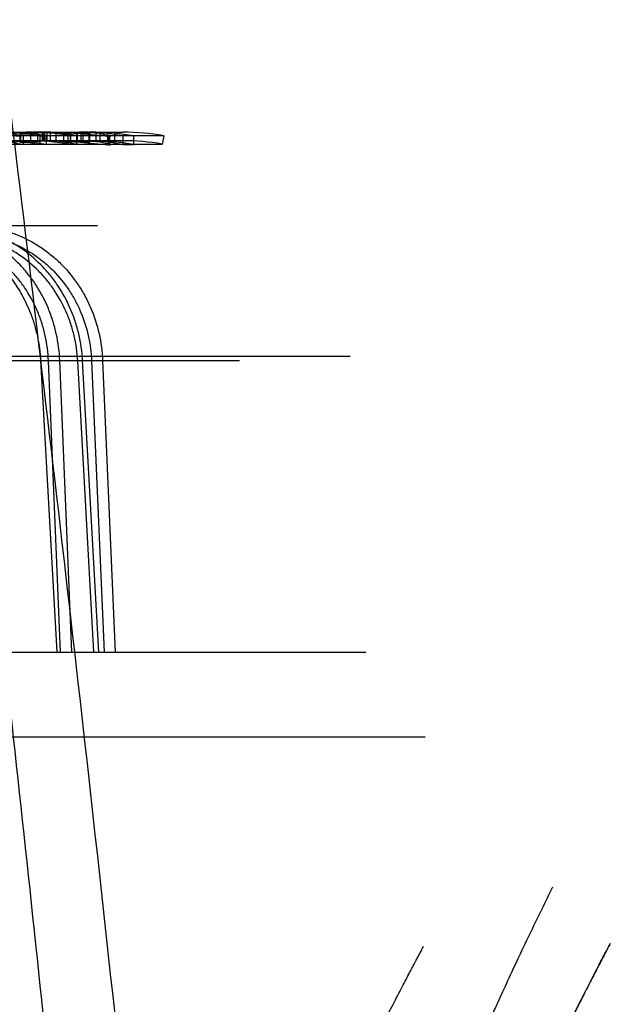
# Model space of a CAD drawing. Header units: millimetres. Extents: x 0 to 297, y 0 to 210.
# Tile 305 of 455: x 143.636 to 143.803, y 160.48 to 160.757. Entities that reach past the tile are written whole.
import ezdxf

# ---------------------------------------------------------------- set-up
doc = ezdxf.new("R2010")
doc.units = ezdxf.units.MM
doc.header["$LTSCALE"] = 16.335
doc.layers.add('INTFCLR_144815', color=7, linetype='CONTINUOUS')

msp = doc.modelspace()

# ---------------------------------------------------------------- linework, layer by layer
at = {"layer": 'INTFCLR_144815', "color": 9, "linetype": 'Continuous'}
for p, q in [((143.5193338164, 160.7256984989), (143.6655571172, 160.7256984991)), ((143.6327869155, 160.723298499), (143.6414473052, 160.7232984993)), ((143.6426082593, 160.723298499), (143.6556170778, 160.723298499)), ((143.6655571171, 160.723298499), (143.6569023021, 160.723298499)), ((143.6614285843, 160.7245419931), (143.6614285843, 160.7220978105)), ((143.6583774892, 160.699298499), (143.3487444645, 160.699298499)), ((143.2760151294, 160.6626480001), (143.7294694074, 160.6626480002)), ((143.3291708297, 160.6613919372), (143.6983226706, 160.6613919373)), ((143.6445446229, 160.6613082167), (143.6477222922, 160.6613919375)), ((143.6479039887, 160.5792984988), (143.6445446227, 160.66130822)), ((143.6510828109, 160.5792984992), (143.647722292, 160.6613919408)), ((143.6527965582, 160.6613082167), (143.6542746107, 160.6613944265)), ((143.6527965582, 160.6613082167), (143.6542746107, 160.6613944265)), ((143.6573376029, 160.5792985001), (143.6527965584, 160.6613082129)), ((143.6587108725, 160.5792985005), (143.6541630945, 160.6613919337)), ((143.6566894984, 160.6613082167), (143.6597976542, 160.6613919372)), ((143.6566894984, 160.6613082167), (143.6602045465, 160.5792985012)), ((143.6597976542, 160.6613919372), (143.6633142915, 160.5792985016)), ((143.7506089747, 160.555298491), (143.621368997, 160.555298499))]:
    msp.add_line(p, q, dxfattribs=at)
at = {"layer": 'INTFCLR_144815', "color": 6, "linetype": 'Continuous'}
for p, q in [((143.5753117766, 160.7256236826), (143.6524658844, 160.7256236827)), ((143.6414473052, 160.7256984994), (143.6366450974, 160.7256164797)), ((143.6379931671, 160.7256984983), (143.6366450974, 160.7256164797)), ((143.6379931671, 160.7256984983), (143.6366450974, 160.7256164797)), ((143.6366450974, 160.7256164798), (143.6366450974, 160.7232134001)), ((143.6414593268, 160.725698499), (143.6414593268, 160.723298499)), ((143.642836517, 160.723298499), (143.642836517, 160.725698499)), ((143.6430282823, 160.7256600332), (143.6430282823, 160.7232585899)), ((143.6434479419, 160.725698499), (143.6434479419, 160.723298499)), ((143.6440949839, 160.725698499), (143.6440949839, 160.723298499)), ((143.644144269, 160.7231892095), (143.644144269, 160.7255931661)), ((143.6449812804, 160.7256611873), (143.6449812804, 160.7232597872)), ((143.6456105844, 160.7256984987), (143.6536403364, 160.7252956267)), ((143.6465822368, 160.725698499), (143.6465822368, 160.723298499)), ((143.6470856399, 160.725698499), (143.6561038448, 160.7253437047)), ((143.6488379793, 160.723298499), (143.6488379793, 160.725698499)), ((143.6500430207, 160.723298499), (143.6500430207, 160.725698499)), ((143.6506384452, 160.725698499), (143.6506384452, 160.723298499)), ((143.652579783, 160.7232263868), (143.6524658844, 160.7256236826)), ((143.6525914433, 160.725698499), (143.6525914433, 160.723298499)), ((143.6561038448, 160.7253437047), (143.6542814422, 160.7256326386)), ((143.6561038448, 160.7253437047), (143.6542814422, 160.7256326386)), ((143.6542814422, 160.723230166), (143.6542814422, 160.7256326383)), ((143.6559275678, 160.7256920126), (143.6559275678, 160.7232917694)), ((143.6578805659, 160.7256915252), (143.6565785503, 160.7256915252)), ((143.6578805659, 160.7256915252), (143.6578805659, 160.7232912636)), ((143.652579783, 160.7232263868), (143.5754104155, 160.7232263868)), ((143.6769931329, 160.724706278), (143.5965529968, 160.7247062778)), ((143.6353659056, 160.7246322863), (143.6367114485, 160.7246322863)), ((143.6365875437, 160.7228311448), (143.6365875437, 160.7252481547)), ((143.6365875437, 160.7252438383), (143.6395734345, 160.7252438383)), ((143.6395734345, 160.7228266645), (143.6365875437, 160.7228266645)), ((143.6366044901, 160.7232219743), (143.6373577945, 160.7232923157)), ((143.6366044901, 160.7232219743), (143.6373577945, 160.7232923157)), ((143.6366450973, 160.7232134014), (143.6414473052, 160.7232984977)), ((143.6373842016, 160.7246322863), (143.6373842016, 160.7221916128)), ((143.6395734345, 160.7228266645), (143.6395734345, 160.7252438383)), ((143.6414473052, 160.7232984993), (143.6426082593, 160.723298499)), ((143.6420822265, 160.7246405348), (143.6433090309, 160.7246415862)), ((143.6420822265, 160.7246378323), (143.6420822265, 160.722197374)), ((143.6439224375, 160.7246405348), (143.6439224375, 160.7222001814)), ((143.6456105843, 160.723298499), (143.6536403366, 160.7228804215)), ((143.6561038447, 160.7229303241), (143.64708564, 160.723298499)), ((143.6507749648, 160.7246894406), (143.6507749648, 160.7222509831)), ((143.6524014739, 160.7246900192), (143.6524014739, 160.722251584)), ((143.6536403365, 160.7252956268), (143.6536403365, 160.7228804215)), ((143.6536403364, 160.7252956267), (143.6614285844, 160.7245419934)), ((143.6536403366, 160.7228804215), (143.6614285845, 160.7220978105)), ((143.6542814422, 160.723230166), (143.6561038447, 160.7229303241)), ((143.6542814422, 160.723230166), (143.6561038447, 160.7229303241)), ((143.6569023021, 160.723298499), (143.6556170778, 160.723298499)), ((143.6559275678, 160.7232912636), (143.6572298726, 160.7232912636)), ((143.6561038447, 160.7253437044), (143.6561038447, 160.7229303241)), ((143.6590066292, 160.7253343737), (143.6590066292, 160.7229206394)), ((143.6590066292, 160.7253343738), (143.6617253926, 160.7247863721)), ((143.6617253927, 160.722351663), (143.6590066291, 160.7229206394)), ((143.6611573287, 160.725402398), (143.6611573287, 160.7229912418)), ((143.6611573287, 160.725402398), (143.6624593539, 160.725402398)), ((143.6617253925, 160.7247863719), (143.6617253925, 160.722351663)), ((143.6631103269, 160.7229912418), (143.6618086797, 160.7229912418)), ((143.6631103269, 160.7253972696), (143.6631103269, 160.722985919)), ((143.6685003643, 160.7246521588), (143.6655144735, 160.7246521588)), ((143.6655144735, 160.7246458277), (143.6655144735, 160.7222056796)), ((143.6685003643, 160.7246521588), (143.6685003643, 160.722212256)), ((143.6769931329, 160.7247062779), (143.676579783, 160.7223421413)), ((143.5961950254, 160.7223421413), (143.676579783, 160.7223421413)), ((143.6373842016, 160.7221916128), (143.6360387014, 160.7221916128)), ((143.6439224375, 160.7222001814), (143.6426956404, 160.7222012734)), ((143.6655144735, 160.722212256), (143.6685003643, 160.722212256)), ((143.64233871, 160.6613919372), (143.6468619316, 160.579298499)), ((143.6043247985, 160.5792984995), (143.7338375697, 160.579298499))]:
    msp.add_line(p, q, dxfattribs=at)
for points in [[(143.6614285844, 160.7245419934), (143.6614990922, 160.7245423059), (143.6615646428, 160.7245434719), (143.6616252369, 160.72454549), (143.6616809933, 160.7245483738), (143.6617317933, 160.7245521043), (143.6617772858, 160.7245566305), (143.6618172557, 160.724561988), (143.6618519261, 160.7245681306), (143.6618816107, 160.7245748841), (143.6619059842, 160.7245822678), (143.6619253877, 160.7245902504), (143.6619411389, 160.7245985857), (143.6619537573, 160.7246071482), (143.6619627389, 160.7246160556), (143.6619678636, 160.7246254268), (143.6619689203, 160.724635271), (143.6619661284, 160.7246455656), (143.6619599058, 160.7246563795), (143.6619504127, 160.7246676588), (143.6619374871, 160.7246794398), (143.6619210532, 160.724691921), (143.6619019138, 160.7247049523), (143.6618792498, 160.7247186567), (143.6618505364, 160.7247336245), (143.661814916, 160.7247500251), (143.6617732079, 160.7247676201), (143.6617253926, 160.7247863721)], [(143.6614285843, 160.7220978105), (143.6615486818, 160.7220991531), (143.6616561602, 160.7221030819), (143.6617453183, 160.7221095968), (143.6618182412, 160.7221189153), (143.6618759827, 160.72213082), (143.6619181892, 160.7221446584), (143.6619467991, 160.7221602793), (143.6619644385, 160.7221778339), (143.6619692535, 160.7221971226), (143.6619589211, 160.7222179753), (143.661936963, 160.722240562), (143.6619061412, 160.7222651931), (143.6618619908, 160.722291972), (143.6617997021, 160.7223207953), (143.6617253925, 160.722351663)]]:
    msp.add_lwpolyline(points, dxfattribs=at)
for centre, radius, start, end in [((143.6263235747, 160.667675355), 0.0580232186, 79.0107852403, 89.99253681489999), ((143.630915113, 160.6663848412), 0.0593136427, 79.148038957, 89.9974399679), ((143.6327906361, 160.6664595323), 0.059239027, 79.1689651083, 90.0035985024), ((143.6441747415, 160.6615608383), 0.0641376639, 90.00055558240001, 96.7937419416), ((143.6384162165, 160.6495021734), 0.0761963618, 80.665597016, 90.00708427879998), ((143.6471333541, 160.6615756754), 0.0641227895, 91.9233084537, 96.7707794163), ((143.6401450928, 160.6497254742), 0.0759730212, 86.98258850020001, 90.00143889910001), ((143.6409787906, 160.6780807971), 0.0476177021, 86.18834176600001, 90.00068330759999), ((143.6426012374, 160.6775520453), 0.0481465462, 78.2553553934, 89.99164369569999), ((143.6452485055, 160.6616042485), 0.06409425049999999, 89.99994069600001, 91.9851214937), ((143.6443302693, 161.1265911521), 0.4009304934, 269.9069659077, 270.0930340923), ((143.6556170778, 160.659298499), 0.0664, 89.99999999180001, 92.72014946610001), ((143.6539411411, 160.6615529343), 0.0641455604, 79.60560545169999, 89.99925633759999), ((143.650840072, 160.6335294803), 0.092167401, 84.91660121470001, 87.8601786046), ((143.6550152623, 160.6615880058), 0.0641104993, 84.5023815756, 89.1846418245), ((143.6569022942, 160.6615630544), 0.0641354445, 89.12602126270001, 89.9999929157), ((143.6655571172, 160.6592984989), 0.0664, 80.0825479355, 89.99999998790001), ((143.626338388, 160.667515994), 0.0557824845, 78.5790645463, 90.0074521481), ((143.6309218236, 160.6661926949), 0.0571058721, 78.7299455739, 90.0040738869), ((143.6327947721, 160.6662386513), 0.0570598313, 78.7542677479, 90.007889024), ((143.6441743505, 160.661484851), 0.0618136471, 90.00021410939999, 97.05007484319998), ((143.6384276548, 160.6499823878), 0.073315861, 80.3044580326, 90.0163014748), ((143.6471336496, 160.661489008), 0.0618094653, 91.99559425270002, 97.0257177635), ((143.6401440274, 160.6500331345), 0.0732653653, 86.870130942, 90.0006589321), ((143.6409785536, 160.6773939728), 0.0459045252, 86.04557038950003, 90.00041296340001), ((143.6426046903, 160.6769184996), 0.0463800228, 77.8056824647, 89.9955910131), ((143.6452485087, 160.6615206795), 0.0617778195, 89.99994146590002, 92.05959041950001), ((143.6436794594, 161.1096034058), 0.3863441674, 269.9034288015, 270.0965711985), ((143.6513171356, 160.5374831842), 0.1872076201, 89.83406581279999, 90.16593418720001), ((143.6556170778, 160.659298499), 0.064, 89.9999999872, 92.72014947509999), ((143.6539510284, 160.6615748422), 0.0617236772, 79.20228475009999, 90.00840519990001), ((143.6508271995, 160.6342703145), 0.0890268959, 84.7284606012, 87.7763659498), ((143.6550168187, 160.6615320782), 0.0617664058, 84.2945129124, 89.1551399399), ((143.6569022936, 160.6614811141), 0.06181738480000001, 89.09324510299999, 89.9999920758), ((143.6568948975, 160.6614918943), 0.0642069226, 79.5864922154, 84.4448913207), ((143.6568993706, 160.6614416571), 0.0618568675, 79.1904080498, 84.2373049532), ((143.6655571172, 160.659298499), 0.064, 80.08254791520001, 89.9999999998), ((143.6518593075, 160.5420440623), 0.1802083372, 89.8276223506, 90.17237764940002)]:
    msp.add_arc(centre, radius, start, end, dxfattribs=at)
msp.add_ellipse((143.076579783, 157.9594437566), major_axis=(0, 4.720237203), ratio=0.1377199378, start_param=-1.0764691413, end_param=-0.9955506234, dxfattribs=at)
at = {"layer": 'INTFCLR_144815', "color": 9, "linetype": 'Continuous'}
for points, knots in [([(143.6916378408, 160.1957301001), (143.6844213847, 160.2727009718), (143.6675286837, 160.4429434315), (143.6384337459, 160.7009647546), (143.6045463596, 160.9622026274), (143.5795850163, 161.1300172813), (143.56678313, 161.2100770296)], [0, 0, 0, 0, 0.2268957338, 0.5020939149, 0.7620442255, 1, 1, 1, 1]), ([(143.6477222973, 160.661391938), (143.647618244, 160.6639068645), (143.6471350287, 160.6676689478), (143.6460067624, 160.6719213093), (143.6452047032, 160.6742954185), (143.6438602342, 160.6777562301), (143.6418509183, 160.6815986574), (143.6393526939, 160.685092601), (143.6377986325, 160.6869700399), (143.6353795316, 160.6896253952), (143.6326541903, 160.6919842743), (143.6296913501, 160.6939658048), (143.6276674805, 160.6951776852), (143.6240138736, 160.6970083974), (143.6201056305, 160.6982708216), (143.6166805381, 160.6989035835), (143.6143708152, 160.699207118), (143.6126237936, 160.699298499), (143.6114605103, 160.699298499)], [0, 0, 0, 0, 0.1304370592, 0.1952530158, 0.2277726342, 0.2602431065, 0.3876391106, 0.4509388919, 0.4825686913, 0.5138780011, 0.6370759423, 0.6678190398, 0.6985664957, 0.7592577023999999, 0.8793245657, 0.9095586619, 0.9397177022, 1, 1, 1, 1]), ([(143.6541630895, 160.6613919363), (143.6540245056, 160.6639104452), (143.6534813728, 160.6676765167), (143.652276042, 160.67192337), (143.6514270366, 160.6742963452), (143.6500074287, 160.6777628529), (143.6479032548, 160.6816065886), (143.6453115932, 160.685094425), (143.6437015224, 160.6869707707), (143.641193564, 160.6896298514), (143.6383804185, 160.6919871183), (143.6353331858, 160.6939661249), (143.6332503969, 160.6951782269), (143.6294946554, 160.6970092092), (143.6254900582, 160.6982707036), (143.6219841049, 160.6989035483), (143.619622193, 160.6992070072), (143.6178367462, 160.6992984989), (143.6166480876, 160.699298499)], [0, 0, 0, 0, 0.1288424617, 0.1930338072, 0.2252879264, 0.2575272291, 0.384363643, 0.447594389, 0.4792415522, 0.5106015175, 0.6342979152, 0.6652280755, 0.6961834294, 0.7573337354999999, 0.8784031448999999, 0.9088847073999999, 0.939282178, 1, 1, 1, 1]), ([(143.6227067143, 160.699298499), (143.6250640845, 160.699298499), (143.6286161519, 160.6989360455), (143.6326236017, 160.6978973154), (143.6348732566, 160.6971293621), (143.6381957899, 160.6958047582), (143.6418909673, 160.6937630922), (143.6452345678, 160.6912143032), (143.6470533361, 160.6896066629), (143.6496745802, 160.6870544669), (143.6519961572, 160.6841781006), (143.6539634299, 160.68106399), (143.6551932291, 160.6789009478), (143.6570855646, 160.6749616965), (143.6584350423, 160.6707678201), (143.6591830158, 160.6670749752), (143.6595753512, 160.6645640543), (143.6597427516, 160.6626621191), (143.6597976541, 160.6613919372)], [0, 0, 0, 0, 0.1208501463, 0.1814032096, 0.2119749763, 0.2426503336, 0.3647425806, 0.4266530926, 0.4579310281, 0.4891255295, 0.6141870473, 0.6459586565, 0.6779489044, 0.7416879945, 0.8697536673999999, 0.9022899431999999, 0.9348235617, 1, 1, 1, 1]), ([(143.6445446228, 160.6613082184), (143.6444477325, 160.6636721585), (143.6439952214, 160.6672084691), (143.6429361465, 160.6712057), (143.6421835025, 160.6734374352), (143.6409214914, 160.6766905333), (143.6390346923, 160.680302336), (143.6366883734, 160.6835867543), (143.6352287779, 160.6853515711), (143.6329567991, 160.6878476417), (143.6303967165, 160.6900649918), (143.6276132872, 160.691927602), (143.6257119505, 160.693066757), (143.622279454, 160.6947876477), (143.6186074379, 160.6959741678), (143.6153893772, 160.696569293), (143.6132191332, 160.6968547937), (143.6115775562, 160.6969403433), (143.610484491, 160.6969403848)], [0, 0, 0, 0, 0.1304692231, 0.195296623, 0.2278209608, 0.2602955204, 0.3877013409, 0.4510002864, 0.482628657, 0.5139363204, 0.6371215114, 0.6678607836, 0.6986043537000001, 0.7592876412, 0.8793364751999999, 0.9095668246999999, 0.939722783, 1, 1, 1, 1]), ([(143.6527965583, 160.6613082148), (143.6526654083, 160.6636756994), (143.6521535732, 160.6672159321), (143.651018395, 160.6712077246), (143.6502194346, 160.673438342), (143.6488834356, 160.6766969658), (143.6469037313, 160.6803101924), (143.644465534, 160.6835885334), (143.6429509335, 160.6853522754), (143.6405918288, 160.6878519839), (143.6379457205, 160.6900677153), (143.6350797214, 160.6919279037), (143.6331208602, 160.6930672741), (143.629588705, 160.6947884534), (143.6258226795, 160.6959740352), (143.6225257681, 160.6965692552), (143.620304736, 160.6968546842), (143.6186257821, 160.6969403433), (143.6175080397, 160.6969403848)], [0, 0, 0, 0, 0.1288133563, 0.1929938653, 0.2252436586, 0.2574793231, 0.3843072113, 0.4475385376, 0.4791869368, 0.5105487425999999, 0.6342565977, 0.6651901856, 0.6961489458, 0.7573064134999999, 0.8783917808, 0.9088769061, 0.9392774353, 1, 1, 1, 1]), ([(143.6218467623, 160.6969403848), (143.6240619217, 160.6969402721), (143.627399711, 160.6965998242), (143.6311651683, 160.6956230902), (143.6332789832, 160.6949013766), (143.6364007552, 160.6936561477), (143.6398726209, 160.6917370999), (143.643013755, 160.689341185), (143.6447223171, 160.6878300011), (143.6471848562, 160.6854309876), (143.649365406, 160.6827270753), (143.6512130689, 160.6797999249), (143.6523681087, 160.6777666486), (143.6541452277, 160.6740636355), (143.6554118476, 160.6701213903), (143.6561137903, 160.666650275), (143.6564816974, 160.6642899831), (143.6566382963, 160.6625021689), (143.6566894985, 160.6613082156)], [0, 0, 0, 0, 0.1208400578, 0.1813858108, 0.2119535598, 0.2426250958, 0.3647039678, 0.4266081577, 0.4578834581, 0.4890757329, 0.614133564, 0.6459059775, 0.6778979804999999, 0.741642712, 0.8697256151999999, 0.9022679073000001, 0.9348083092, 1, 1, 1, 1]), ([(143.6751842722, 160.1447785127), (143.6737808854, 160.1606004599), (143.6654511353, 160.2533966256), (143.6485537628, 160.429176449), (143.6312336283, 160.5889487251), (143.6216420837, 160.6718127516)], [0, 0, 0, 0, 0.08995059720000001, 0.5276123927, 1, 1, 1, 1]), ([(143.7864054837, 160.5131097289), (143.7853908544, 160.511042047), (143.7831622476, 160.5064716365), (143.779306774, 160.4984506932), (143.7755166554, 160.4904124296), (143.7724310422, 160.4837451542), (143.7704196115, 160.479350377), (143.7670035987, 160.4718257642), (143.7615142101, 160.4594532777), (143.7538818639, 160.4414960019), (143.7472586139, 160.4250666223), (143.7425093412, 160.4127149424), (143.7396946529, 160.4051965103), (143.735307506, 160.3932525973), (143.7287755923, 160.3745243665), (143.7205017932, 160.3483704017), (143.7147483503, 160.3278460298), (143.7111042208, 160.3136009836), (143.7086817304, 160.3037375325), (143.7046260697, 160.2860985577), (143.6995322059, 160.2602927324), (143.6947091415, 160.2284220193), (143.692487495, 160.2067458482), (143.6916378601, 160.1957300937)], [0, 0, 0, 0, 0.0207349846, 0.045776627, 0.0801181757, 0.1007403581, 0.1119158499, 0.1236298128, 0.1751356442, 0.2337672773, 0.299281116, 0.3345979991, 0.3528994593, 0.371554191, 0.4491488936, 0.5314384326, 0.6184736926, 0.6409991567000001, 0.6638103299, 0.7099082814, 0.8039311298, 0.9005344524, 1, 1, 1, 1]), ([(143.7057265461, 160.1934386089), (143.7066055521, 160.2040115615), (143.7088864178, 160.2248704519), (143.7130737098, 160.2506123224), (143.7165837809, 160.268254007), (143.7187442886, 160.278141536), (143.7220238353, 160.292488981), (143.7273848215, 160.3132547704), (143.735367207, 160.3398437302), (143.7425188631, 160.360974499), (143.7477035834, 160.3751891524), (143.7506519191, 160.3830003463), (143.7548977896, 160.394027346), (143.7611851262, 160.4095858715), (143.7695346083, 160.4289537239), (143.775679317, 160.4424745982), (143.7795901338, 160.4508335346), (143.7819534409, 160.4558513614), (143.785724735, 160.463702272), (143.7905617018, 160.4735823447), (143.7946662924, 160.4816967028), (143.7970207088, 160.4863311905), (143.798245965, 160.4887028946), (143.7999821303, 160.4920719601), (143.801086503, 160.4942008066), (143.8030964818, 160.4980397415), (143.8010005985, 160.4940360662), (143.7993433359, 160.4908395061), (143.7953145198, 160.4830098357), (143.7915658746, 160.4755548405), (143.7883818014, 160.469131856), (143.7863301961, 160.4649261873), (143.7828343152, 160.4577233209), (143.7772299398, 160.4458789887), (143.7694141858, 160.4286917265), (143.7626407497, 160.41295819), (143.7577802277, 160.4011291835), (143.754901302, 160.3939302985), (143.7504145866, 160.3825018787), (143.7437355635, 160.3645825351), (143.7352720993, 160.3395483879), (143.7293793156, 160.3198941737), (143.7256531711, 160.306251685), (143.7231736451, 160.2968127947), (143.7190269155, 160.2799375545), (143.7138098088, 160.255245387), (143.7088840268, 160.224738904), (143.7065810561, 160.2039858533), (143.7057265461, 160.1934386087)], [0, 0, 0, 0, 0.0495666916, 0.0979787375, 0.1217947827, 0.1335961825, 0.145261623, 0.1905535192, 0.2337590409, 0.2749344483, 0.2947559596, 0.304446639, 0.3139406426, 0.3499603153, 0.3828364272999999, 0.4124698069, 0.4193419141, 0.4259519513, 0.4383822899, 0.4600369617, 0.4773189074, 0.4809299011, 0.4842530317, 0.4899454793, 0.4975118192, 0.5000003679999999, 0.5026670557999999, 0.5104422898, 0.5230504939, 0.5403341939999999, 0.5507100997, 0.5563295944, 0.5622201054, 0.5881060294, 0.6175531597, 0.6504231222, 0.6681285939, 0.6772997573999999, 0.6866454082, 0.7254887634, 0.7666300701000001, 0.8100868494, 0.8213244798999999, 0.8327010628, 0.8556801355, 0.9025052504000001, 0.9505623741, 1, 1, 1, 1]), ([(143.7057265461, 160.1934386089), (143.7066055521, 160.2040115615), (143.7088864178, 160.2248704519), (143.7130737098, 160.2506123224), (143.7165837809, 160.268254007), (143.7187442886, 160.278141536), (143.7220238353, 160.292488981), (143.7273848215, 160.3132547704), (143.735367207, 160.3398437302), (143.7425188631, 160.360974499), (143.7477035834, 160.3751891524), (143.7506519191, 160.3830003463), (143.7548977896, 160.394027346), (143.7611851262, 160.4095858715), (143.7695346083, 160.4289537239), (143.775679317, 160.4424745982), (143.7795901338, 160.4508335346), (143.7819534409, 160.4558513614), (143.785724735, 160.463702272), (143.7905617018, 160.4735823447), (143.7946662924, 160.4816967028), (143.7970207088, 160.4863311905), (143.798245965, 160.4887028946), (143.7999821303, 160.4920719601), (143.801086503, 160.4942008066), (143.8030964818, 160.4980397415), (143.8010005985, 160.4940360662), (143.7993433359, 160.4908395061), (143.7953145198, 160.4830098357), (143.7915658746, 160.4755548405), (143.7883818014, 160.469131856), (143.7863301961, 160.4649261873), (143.7828343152, 160.4577233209), (143.7772299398, 160.4458789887), (143.7694141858, 160.4286917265), (143.7626407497, 160.41295819), (143.7577802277, 160.4011291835), (143.754901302, 160.3939302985), (143.7504145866, 160.3825018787), (143.7437355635, 160.3645825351), (143.7352720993, 160.3395483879), (143.7293793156, 160.3198941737), (143.7256531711, 160.306251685), (143.7231736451, 160.2968127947), (143.7190269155, 160.2799375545), (143.7138098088, 160.255245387), (143.7088840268, 160.224738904), (143.7065810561, 160.2039858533), (143.7057265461, 160.1934386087)], [0, 0, 0, 0, 0.0495666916, 0.0979787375, 0.1217947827, 0.1335961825, 0.145261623, 0.1905535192, 0.2337590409, 0.2749344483, 0.2947559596, 0.304446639, 0.3139406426, 0.3499603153, 0.3828364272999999, 0.4124698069, 0.4193419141, 0.4259519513, 0.4383822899, 0.4600369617, 0.4773189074, 0.4809299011, 0.4842530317, 0.4899454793, 0.4975118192, 0.5000003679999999, 0.5026670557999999, 0.5104422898, 0.5230504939, 0.5403341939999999, 0.5507100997, 0.5563295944, 0.5622201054, 0.5881060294, 0.6175531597, 0.6504231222, 0.6681285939, 0.6772997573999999, 0.6866454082, 0.7254887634, 0.7666300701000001, 0.8100868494, 0.8213244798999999, 0.8327010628, 0.8556801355, 0.9025052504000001, 0.9505623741, 1, 1, 1, 1])]:
    msp.add_open_spline(points, degree=3, knots=knots, dxfattribs=at)
at = {"layer": 'INTFCLR_144815', "color": 6, "linetype": 'Continuous'}
for points, knots in [([(143.6427557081, 160.7256984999), (143.6422688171, 160.7256984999), (143.6412679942, 160.7256888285), (143.6398086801, 160.7256476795), (143.6384037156, 160.7255849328), (143.6371095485, 160.7255098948), (143.6359108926, 160.7254280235), (143.6348304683, 160.72534677), (143.6339001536, 160.7252743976), (143.6327670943, 160.7251899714), (143.6319471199, 160.7251354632), (143.6313797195, 160.7251310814)], [0, 0, 0, 0, 0.1282097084, 0.2635341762, 0.3844034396, 0.4985250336, 0.6048832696, 0.7007677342, 0.7838320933, 0.8505858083, 1, 1, 1, 1]), ([(143.6427557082, 160.723298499), (143.6422668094, 160.723298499), (143.6412924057, 160.7232886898), (143.6398628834, 160.7232475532), (143.6385166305, 160.7231864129), (143.6372750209, 160.7231133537), (143.6361296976, 160.7230339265), (143.6350773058, 160.7229532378), (143.6341348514, 160.722877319), (143.6333026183, 160.7228115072), (143.6323989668, 160.7227456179), (143.6317648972, 160.7227126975), (143.6313797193, 160.7227096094)], [0, 0, 0, 0, 0.1287220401, 0.2565441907, 0.3765153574, 0.4835281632, 0.5840053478, 0.6787877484, 0.7614232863, 0.8329499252, 0.8985833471, 1, 1, 1, 1]), ([(143.6055703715, 160.699298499), (143.6065748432, 160.699298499), (143.6085814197, 160.6992078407), (143.6115723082, 160.6988016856), (143.6145281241, 160.6981274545), (143.6173953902, 160.6971985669), (143.6200428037, 160.6960796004), (143.6223680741, 160.6948727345), (143.6243451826, 160.6936683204), (143.6260320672, 160.6924977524), (143.6274827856, 160.6913742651), (143.6287360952, 160.6903072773), (143.6298226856, 160.6893023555), (143.6307801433, 160.68834952), (143.6316938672, 160.6873773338), (143.6326390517, 160.6862998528), (143.6336612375, 160.6850392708), (143.6347566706, 160.6835618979), (143.6359137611, 160.6818325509), (143.6371221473, 160.6797957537), (143.6383547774, 160.6773964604), (143.6395536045, 160.674608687), (143.6406177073, 160.6715085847), (143.6414686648, 160.6682037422), (143.6420598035, 160.6648200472), (143.6422758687, 160.6625320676), (143.64233871, 160.6613919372)], [0, 0, 0, 0, 0.051794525, 0.103406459, 0.1554411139, 0.2079130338, 0.258615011, 0.3034672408, 0.3428802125, 0.3779094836, 0.409286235, 0.4374562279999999, 0.4627558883, 0.4855844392, 0.5070941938, 0.5315398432, 0.5594745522, 0.5907557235, 0.6263429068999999, 0.6667192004, 0.7128068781, 0.7653355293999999, 0.8230587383, 0.8816403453, 0.9411211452, 1, 1, 1, 1]), ([(143.6488293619, 160.1989106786), (143.6491535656, 160.2017752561), (143.6498445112, 160.2075084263), (143.6510059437, 160.2161049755), (143.6522932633, 160.2247089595), (143.6537054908, 160.2333175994), (143.655241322, 160.2419276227), (143.6568991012, 160.2505352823), (143.658676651, 160.2591356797), (143.6605713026, 160.2677232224), (143.6625796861, 160.2762909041), (143.6646978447, 160.2848310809), (143.6669209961, 160.2933346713), (143.6692436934, 160.3017919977), (143.6716595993, 160.3101920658), (143.6741616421, 160.3185232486), (143.6767419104, 160.3267729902), (143.6793917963, 160.3349282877), (143.6821020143, 160.3429757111), (143.6848626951, 160.350901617), (143.6876635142, 160.3586924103), (143.6904938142, 160.3663347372), (143.6933427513, 160.3738157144), (143.696199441, 160.381123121), (143.6990530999, 160.3882455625), (143.7018931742, 160.3951725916), (143.7047094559, 160.4018947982), (143.7074921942, 160.4084038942), (143.7102321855, 160.4146927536), (143.7129208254, 160.4207553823), (143.7155501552, 160.4265868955), (143.7181128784, 160.4321834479), (143.7206023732, 160.4375421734), (143.7230126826, 160.4426610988), (143.725338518, 160.4475390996), (143.7275751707, 160.4521756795), (143.729718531, 160.4565709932), (143.7317650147, 160.4607256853), (143.7337115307, 160.4646408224), (143.7355554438, 160.4683178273), (143.7372944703, 160.4717582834), (143.7389267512, 160.474964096), (143.7404506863, 160.4779371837), (143.7418650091, 160.4806796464), (143.7431686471, 160.4831935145), (143.7443607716, 160.4854808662), (143.7454406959, 160.4875436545), (143.7464079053, 160.4893837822), (143.7472619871, 160.4910029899), (143.748002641, 160.4924028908), (143.7486296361, 160.4935849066), (143.7493134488, 160.4948712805), (143.7497889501, 160.4957634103), (143.7500934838, 160.4963338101)], [0, 0, 0, 0, 0.0273620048, 0.0548064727, 0.0823306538, 0.1099307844, 0.1376026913, 0.1653378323, 0.1931270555, 0.2209539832, 0.2488021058, 0.2766470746, 0.304464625, 0.3322223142, 0.3598878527, 0.3874217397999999, 0.4147828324, 0.441927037, 0.4688077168, 0.4953767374, 0.5215851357, 0.5473841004, 0.5727253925, 0.5975624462, 0.6218510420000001, 0.6455494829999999, 0.6686193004, 0.6910256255, 0.7127373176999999, 0.7337272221, 0.7539717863, 0.7734512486, 0.7921493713, 0.8100531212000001, 0.8271525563, 0.8434409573, 0.8589126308, 0.8735653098, 0.8873983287, 0.9004113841, 0.9126069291, 0.9239869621, 0.9345555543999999, 0.9443162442, 0.9532738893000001, 0.9614327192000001, 0.9687976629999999, 0.975373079, 0.9811634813, 0.986172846, 0.9904049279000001, 0.9938629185, 1, 1, 1, 1])]:
    msp.add_open_spline(points, degree=3, knots=knots, dxfattribs=at)

doc.saveas('drawing.dxf')
